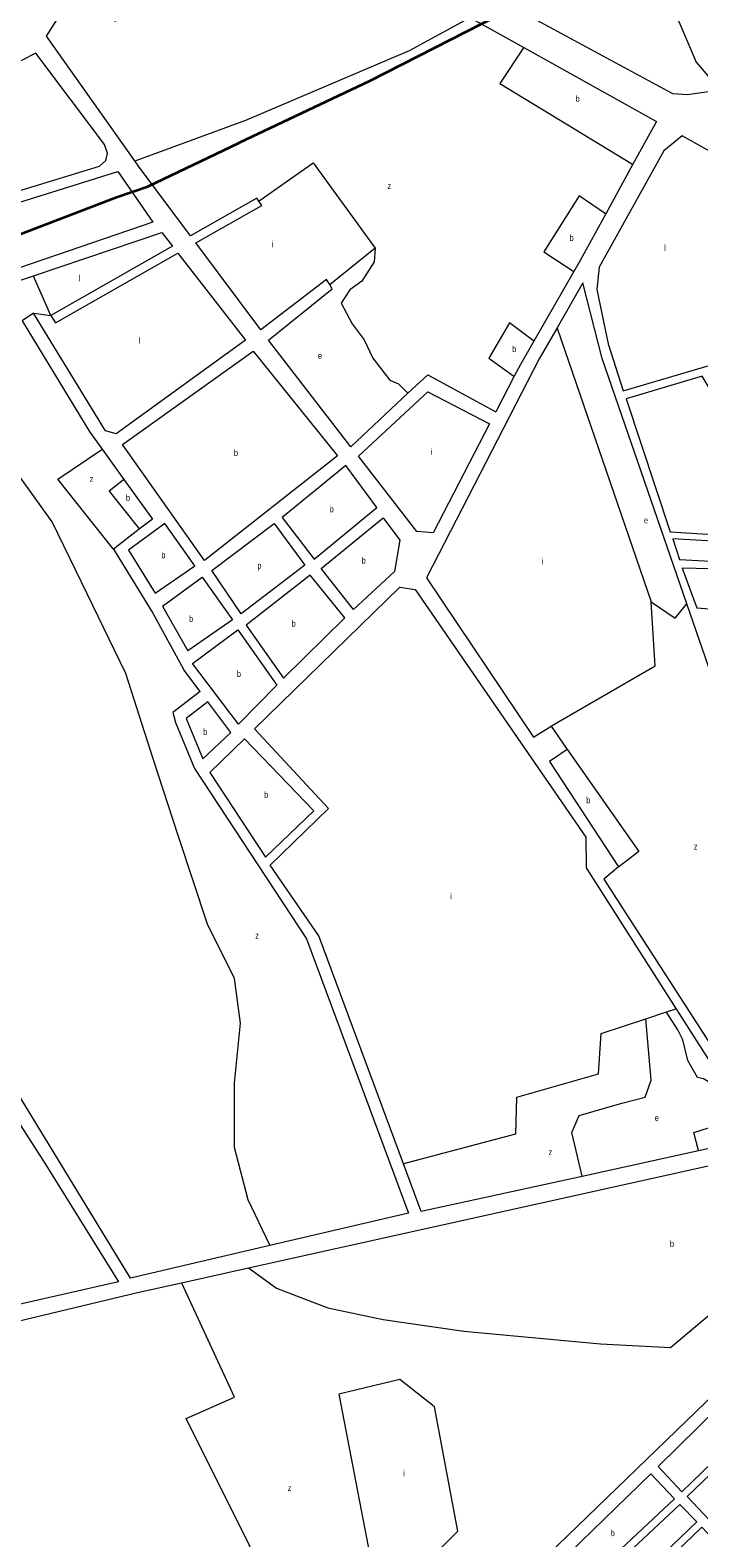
# Model space of a CAD drawing. Extents: x 639657 to 671642, y 222838 to 252123.
# Drawn here: x 653660 to 654734, y 234105 to 236527 of the extents above; entities that cross this region are included whole.
import ezdxf

# ---------------------------------------------------------------- set-up
doc = ezdxf.new("R2010")
doc.units = 0
doc.header["$LTSCALE"] = 4
for name, color, linetype, lineweight in [('1', 7, 'Continuous', 13), ('21', 7, 'Continuous', 13), ('57', 7, 'Continuous', 35)]:
    doc.layers.add(name, color=color, linetype=linetype, lineweight=lineweight)
doc.layers.add('7', color=7, linetype='Continuous')

msp = doc.modelspace()

# ---------------------------------------------------------------- linework, layer by layer
at = {"layer": '1'}
for p, q in [((653443.584, 236188.716), (653800.57, 236300.04)), ((654030.61, 236045.75), (653926.181, 236185.345)), ((654175.099, 235858.038), (654266.771, 235943.857)), ((653856.894, 235590.817), (653906.89, 235499.52)), ((653872.429, 235602.062), (653913.169, 235529.873)), ((653932.975, 235464.546), (653906.89, 235499.52)), ((653903.141, 234514.827), (654010.687, 234538.67))]:
    msp.add_line(p, q, dxfattribs=at)
for points in [[(653820.69, 236742.601), (653869.15, 236824.58), (654366.383, 236547.522), (654452.783, 236499.38)], [(653827.918, 236317.121), (653685.82, 236517.4), (653725.03, 236579.62), (653797.11, 236541.66), (653802.99, 236552.96), (653731.98, 236592.53), (653814.346, 236731.868)], [(654768.538, 236431.028), (654715.73, 236423.21), (654692.59, 236424.79), (654434.55, 236564.08), (654438.84, 236603.33)], [(654452.783, 236499.38), (654665.92, 236380.62), (654628.191, 236311.747), (654584.498, 236231.988)], [(653917.662, 236196.734), (653833.73, 236308.93), (653827.918, 236317.121)], [(653800.57, 236300.04), (653857, 236218.71), (653465.277, 236084.832)], [(654027.303, 236252.563), (654024.164, 236257.275), (653917.662, 236196.734)], [(653926.181, 236185.345), (654032.007, 236245.502), (654027.303, 236252.563)], [(654584.498, 236231.988), (654543.61, 236157.35), (654533.291, 236139.4), (654469.134, 236027.803)], [(653665.2, 236132.589), (653871.31, 236202.08), (653888.396, 236180.098), (653692.778, 236068.899), (653700.622, 236057.126), (653897.145, 236168.839)], [(653897.145, 236168.839), (654005.77, 236029.08), (653797.87, 235878.9), (653780.81, 235883.56), (653665.19, 236072.69)], [(653396.584, 236042.023), (653545.413, 236092.201), (653665.2, 236132.589)], [(654141.103, 236118.468), (654136.16, 236126.61), (654030.61, 236045.75)], [(654175.099, 235858.038), (654042.49, 236029.08), (654145.29, 236111.57), (654141.103, 236118.468)], [(654714.818, 235605.471), (654578.81, 235999.8), (654547.66, 236121.13), (654506.331, 236049.131)], [(653665.19, 236072.69), (653647.04, 236060.1), (653755.57, 235881.24), (653775.356, 235853.896), (653810.544, 235805.266)], [(654506.331, 236049.131), (654477.79, 235999.41), (654296.5, 235647.4), (654468.39, 235391.31), (654496.71, 235409.17), (654522.74, 235371.65)], [(654469.134, 236027.803), (654447.39, 235989.98), (654437.603, 235971.091), (654407.967, 235913.893)], [(654266.771, 235943.857), (654298.684, 235973.731), (654407.967, 235913.893)], [(654187.094, 235842.567), (654298.684, 235946.26), (654397.935, 235894.531)], [(654397.935, 235894.531), (654307.22, 235719.45), (654280.91, 235721.56), (654187.094, 235842.567)], [(653810.544, 235805.266), (653856.54, 235741.7), (653835.204, 235725.39), (653793.58, 235693.57), (653856.894, 235590.817)], [(653872.429, 235602.062), (653936.21, 235648.23), (653985.07, 235579.79), (653913.169, 235529.873)], [(654123.72, 235072.4), (654045.25, 235185.55), (654138.92, 235276.69), (654020.19, 235404.61), (654253.57, 235632.2), (654278.3, 235628.53), (654552.86, 235230.49), (654553.05, 235181.61), (654697.453, 234955.236)], [(654911.39, 235117.485), (654884.57, 235113.31), (654866.695, 235165.136), (654789.583, 235388.707), (654714.818, 235605.471)], [(653932.975, 235464.546), (653888.864, 235431.17), (653893.515, 235414.72), (653924.04, 235341.23), (654103.75, 235067.61), (654267.71, 234626.85), (654045.103, 234574.601)], [(654522.74, 235371.65), (654494.2, 235352.35), (654605.17, 235182.89)], [(654605.17, 235182.89), (654581.73, 235163.31), (654847.09, 234751.42)], [(654045.103, 234574.601), (653821.12, 234522.03), (653605.23, 234874.89), (653506.42, 234956.47), (653393.345, 235137.431)], [(654546.602, 234685.824), (654287.98, 234629.44), (654259.561, 234706.079), (654123.72, 235072.4)], [(654697.453, 234955.236), (654829.91, 234747.59), (654733.54, 234726.58), (654546.602, 234685.824)], [(654010.687, 234538.67), (654933.09, 234743.16), (654955.18, 234728.2), (654976.924, 234653.263)], [(654985.333, 234555.363), (654904.216, 234476.948), (653967.4, 233571.338)], [(653537.15, 234288.1), (653529.79, 234308.25), (653371.75, 234249.14), (653301.93, 234418.63), (653325.96, 234438.68), (653439.94, 234407.4), (653509.85, 234422.24), (653832.2, 234499.1), (653903.141, 234514.827)]]:
    msp.add_lwpolyline(points, dxfattribs=at)
for points in [[(653668.85, 236490.32), (653310.46, 236307.33), (653383.82, 236190.42), (653771.38, 236308.48), (653781.56, 236317.64), (653784.22, 236329.47), (653779.35, 236343.42)], [(654612.33, 235947.82), (654792.55, 236000.62), (654787.28, 236025.84), (654774.37, 236108.54), (654784.02, 236199.84), (654789.39, 236231.53), (654818.16, 236295.16), (654707.17, 236357.71), (654678.16, 236333.54), (654573.98, 236146.61), (654570.23, 236110.63), (654588.43, 236023.54)], [(654153.46, 235843.52), (653940.05, 235674.98), (653808.13, 235861.63), (654018.35, 236011.43)], [(654707.5, 235662.97), (654730.86, 235599.13), (654918.99, 235584.82), (654923.68, 235621.91), (654969.46, 235730.05), (654933.44, 235734.21), (654884.97, 235761.95), (654835.86, 235815.48), (654802.88, 235866.38), (654739.58, 235971.37), (654617.22, 235934.95), (654688.07, 235721.26), (654825.33, 235712.84), (654844.38, 235699.49), (654848.21, 235682.85), (654839.47, 235666), (654818.78, 235660.11)], [(654166.81, 235827.92), (654064.65, 235744.43), (654116.36, 235677.34), (654217.03, 235760.61)], [(653817.74, 235691.65), (653860.63, 235622.97), (653924.26, 235666.41), (653875.93, 235734.85)], [(654101.36, 235667.6), (653998.9, 235589.69), (653951.62, 235659.14), (654051.66, 235734.55)], [(654127.6, 235662.41), (654227.16, 235743.83), (654253.56, 235707.68), (654245.41, 235657.41), (654179.42, 235596.74)], [(654832.83, 235694.89), (654820.73, 235702.29), (654692.27, 235710.18), (654703.15, 235676.92), (654813.35, 235670.88), (654830.05, 235674.42), (654835.5, 235683.44)], [(654109.75, 235651.86), (654006.78, 235571.49), (654066.62, 235485.91), (654165.4, 235583.11)], [(654056.02, 235474.67), (653994.47, 235412.03), (653920.72, 235509.72), (653993.48, 235564.07)], [(653945.288, 235448.036), (653910.35, 235421.169), (653937.47, 235356.79), (653982.1, 235398.68)], [(654115.37, 235273.13), (654004.32, 235388.77), (653948.71, 235334.49), (654038.05, 235198.63)], [(653283.84, 234476.43), (653172.78, 234746.47), (653508.49, 234912.22), (653584.86, 234859.4), (653685.19, 234704.49), (653801.56, 234516.11), (653431.93, 234432.34)], [(654868.86, 234335.73), (654707.07, 234178.79), (654668.7, 234219.73), (654828.79, 234376.86)], [(654913.5, 234291.23), (654750.68, 234134.05), (654715.16, 234171.6), (654878.04, 234327.05)], [(654695.14, 234167.85), (654524.42, 234007.72), (654488.24, 234043.97), (654656.78, 234207.93)], [(654731.08, 234130.74), (654564.54, 233971.45), (654535.52, 234001.06), (654703.69, 234158.73)], [(654767.48, 234092.34), (654602.92, 233930.98), (654572.88, 233962.71), (654739.19, 234122.04)]]:
    msp.add_lwpolyline(points, close=True, dxfattribs=at)
at = {"layer": '21'}
for points in [[(654653.714, 236655.042), (654653.926, 236654.542), (654729.72, 236475.85), (654768.105, 236431.528), (654768.538, 236431.028)], [(653827.918, 236317.121), (653828.418, 236317.305), (654006.516, 236382.859), (654269.271, 236494.707), (654365.883, 236547.25), (654366.383, 236547.522)], [(654452.783, 236499.38), (654452.45, 236498.88), (654414.375, 236441.728), (654627.691, 236312.051), (654628.191, 236311.747)], [(654027.303, 236252.563), (654027.803, 236252.917), (654114.363, 236314.181), (654214.367, 236176.824)], [(654584.498, 236231.988), (654583.998, 236232.33), (654541.831, 236261.201), (654484.966, 236170.937), (654533.149, 236139.492), (654533.291, 236139.4)], [(654214.367, 236176.824), (654141.603, 236118.866), (654141.103, 236118.468)], [(654214.367, 236176.824), (654214.322, 236176.324), (654212.407, 236155.239), (654192.798, 236123.843), (654173.189, 236110.108), (654159.463, 236088.523), (654177.111, 236055.165), (654196.72, 236029.656), (654210.446, 236000.222), (654237.898, 235964.901), (654251.624, 235959.015), (654266.272, 235944.356), (654266.771, 235943.857)], [(653692.778, 236068.899), (653665.417, 236132.089), (653665.2, 236132.589)], [(654045.103, 234574.601), (654044.865, 234575.101), (654010.188, 234647.973), (653988.353, 234732.254), (653988.353, 234835.263), (653997.711, 234932.03), (653988.353, 235003.824), (653944.683, 235091.226), (653897.893, 235231.694), (653857.342, 235356.554), (653813.672, 235493.9), (653751.286, 235621.882), (653695.139, 235737.377), (653632.753, 235824.779), (653592.202, 235877.845), (653545.413, 235971.49), (653539.174, 236043.284), (653545.349, 236091.702), (653545.413, 236092.201)], [(653665.19, 236072.69), (653665.69, 236072.621), (653692.778, 236068.899)], [(654469.134, 236027.803), (654468.634, 236028.178), (654430.062, 236057.127), (654396.728, 236000.222), (654437.103, 235971.447), (654437.603, 235971.091)], [(654506.331, 236049.131), (654506.503, 236048.631), (654657.758, 235608.67)], [(653793.58, 235693.57), (653793.184, 235694.07), (653704.544, 235805.959), (653774.856, 235853.558), (653775.356, 235853.896)], [(653810.544, 235805.266), (653810.044, 235804.866), (653786.9, 235786.337), (653834.808, 235725.89), (653835.204, 235725.39)], [(654496.71, 235409.17), (654497.21, 235409.459), (654663.799, 235505.903), (654657.787, 235608.17), (654657.758, 235608.67)], [(654657.758, 235608.67), (654696.017, 235582.475), (654714.409, 235604.971), (654714.818, 235605.471)], [(654522.74, 235371.65), (654523.09, 235371.15), (654637.622, 235207.678), (654605.67, 235183.272), (654605.17, 235182.89)], [(654682.13, 234950.125), (654696.953, 234955.069), (654697.453, 234955.236)], [(654259.561, 234706.079), (654260.061, 234706.212), (654439.865, 234754.194), (654441.826, 234813.061), (654573.204, 234850.344), (654577.126, 234915.098), (654649.137, 234939.119), (654682.13, 234950.125)], [(654546.602, 234685.824), (654546.484, 234686.324), (654530.065, 234756.156), (654541.83, 234783.628), (654610.46, 234803.25), (654647.717, 234813.061), (654657.521, 234840.533), (654649.18, 234938.619), (654649.137, 234939.119)], [(654733.54, 234726.58), (654733.415, 234727.08), (654726.151, 234756.156), (654749.682, 234764.005), (654763.408, 234771.854), (654767.329, 234791.477), (654761.447, 234830.722), (654741.838, 234842.495), (654732.034, 234844.457), (654716.347, 234871.929), (654708.503, 234905.287), (654700.66, 234920.985), (654682.448, 234949.625), (654682.13, 234950.125)], [(654010.687, 234538.67), (654055.427, 234505.952), (654138.088, 234474.737), (654226.988, 234456.008), (654356.439, 234437.279), (654576.349, 234416.989), (654688.644, 234410.746), (654892.53, 234582.266), (654932.707, 234616.065), (654976.924, 234653.263)], [(653967.4, 233571.338), (653966.92, 233571.838), (653879.185, 233663.146), (654113.132, 233891.016), (653910.378, 234296.811), (653988.361, 234331.147), (653903.373, 234514.327), (653903.141, 234514.827)]]:
    msp.add_lwpolyline(points, dxfattribs=at)
msp.add_lwpolyline([(654155.932, 234335.673), (654222.308, 233990.904), (654347.08, 234115.764), (654309.648, 234315.54), (654253.501, 234359.241)], close=True, dxfattribs=at)
at = {"layer": '57'}
for points in [[(655353.332, 237457.014), (655335.56, 237375.729), (655297.477, 237289.364), (655228.927, 237192.838), (655152.761, 237078.531), (655038.512, 236938.823), (654939.496, 236847.378), (654825.247, 236771.173), (654683.07, 236684.808), (654548.51, 236613.684), (654442.513, 236566.057), (654386.657, 236538.115), (654205.128, 236445.4), (653995.671, 236346.334)], [(651426.426, 236059.257), (651548.048, 236055.56), (652045.481, 236041.104), (652398.487, 236026.337), (652764.92, 236030.85), (653026.174, 236051.292), (653259.803, 236075.484), (653475.542, 236135.346), (653798.376, 236259.162), (653849.062, 236276.26), (653995.671, 236346.334)]]:
    msp.add_lwpolyline(points, dxfattribs=at)

# ---------------------------------------------------------------- texts
at = {"layer": '7'}
for s, width, p in [('b', 0.75, (654536.148, 236412.257)), ('z', 0.8, (654233.885, 236272.015)), ('b', 0.75, (654526.344, 236188.561)), ('b', 0.75, (654434.183, 236009.997)), ('e', 0.75, (654122.116, 235999.263)), ('b', 0.75, (653987.107, 235843.205)), ('z', 0.8, (653755.435, 235801.075)), ('b', 0.75, (653813.699, 235771.135)), ('b', 0.75, (654141.033, 235752.63)), ('e', 0.75, (654645.866, 235734.845)), ('b', 0.75, (653870.564, 235678.91)), ('b', 0.75, (654192.363, 235670.285)), ('p', 0.75, (654024.863, 235662.12)), ('b', 0.75, (653915.093, 235576.465)), ('b', 0.75, (654079.773, 235568.885)), ('b', 0.75, (653991.87, 235488.05)), ('b', 0.75, (653937.684, 235394.797)), ('b', 0.75, (654035.575, 235293.7)), ('b', 0.75, (654553.338, 235285.148)), ('z', 0.8, (654726.201, 235210.822)), ('z', 0.8, (654021.438, 235067.755)), ('e', 0.75, (654663.314, 234774.82)), ('z', 0.8, (654492.719, 234719.876)), ('b', 0.75, (654687.726, 234572.3)), ('z', 0.8, (654073.622, 234180.332)), ('b', 0.75, (654592.512, 234107.825))]:
    msp.add_text(s, height=10, dxfattribs=dict(at, width=width)).set_placement(p)
for s, p in [('i', (654047.823, 236178.581)), ('l', (654678.361, 236172.389)), ('l', (653738.078, 236123.806)), ('l', (653834.16, 236023.732)), ('i', (654302.735, 235844.999)), ('i', (654481.32, 235668.834)), ('i', (654334.327, 235130.82)), ('i', (654258.969, 234204.055))]:
    msp.add_text(s, height=10, dxfattribs=at).set_placement(p)

doc.saveas('drawing.dxf')
